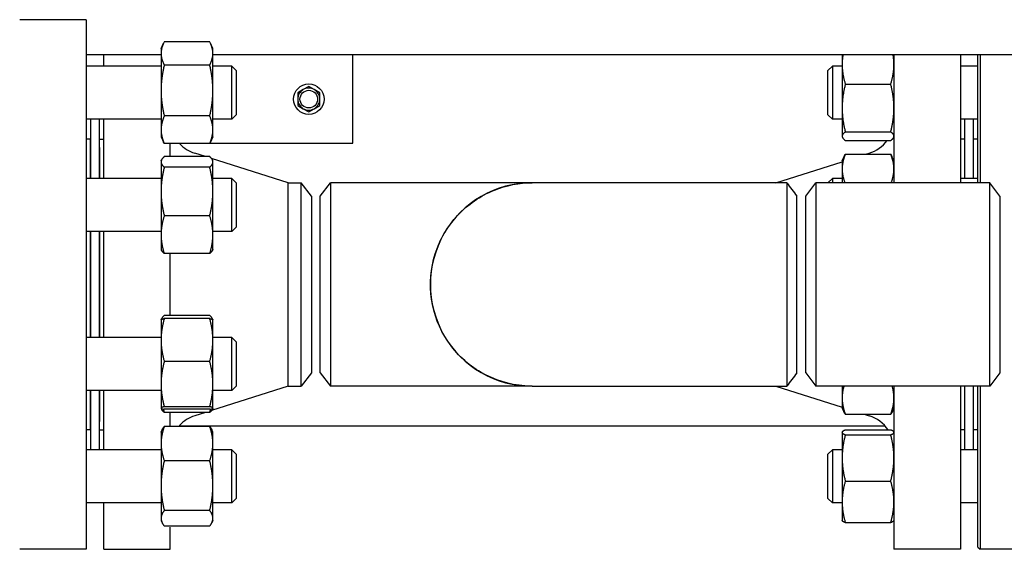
# Model space of a CAD drawing. Header units: inches. Extents: x 18 to 846, y -44 to 561.
# Tile 585 of 637: x 442 to 455, y 512 to 520. Entities that reach past the tile are written whole.
import ezdxf

# ---------------------------------------------------------------- set-up
doc = ezdxf.new("R2010")
doc.units = ezdxf.units.IN
doc.header["$LTSCALE"] = 24
doc.header["$MEASUREMENT"] = 0
doc.layers.add('Visible (ANSI)', color=7, linetype='Continuous', lineweight=30)

msp = doc.modelspace()

# ---------------------------------------------------------------- linework, layer by layer
at = {"layer": 'Visible (ANSI)'}
for p, q in [((442.49343, 519.83668), (441.55343, 519.83668)), ((442.49343, 519.83668), (442.49343, 512.33668)), ((443.55543, 519.42789), (443.59148, 519.5052)), ((444.24434, 519.52368), (443.60052, 519.52368)), ((444.28943, 519.42789), (444.25338, 519.5052)), ((443.55543, 519.42789), (443.55543, 519.35908)), ((443.55543, 519.35908), (443.55543, 518.8341)), ((444.28943, 519.35908), (444.28943, 519.42789)), ((444.28943, 518.8341), (444.28943, 519.35908)), ((443.55543, 519.33668), (442.49343, 519.33668)), ((442.74343, 519.17789), (442.74343, 519.33668)), ((456.82443, 519.33668), (444.28943, 519.33668)), ((446.27218, 518.08668), (446.27218, 519.33668)), ((453.19943, 519.33668), (453.19943, 519.20138)), ((453.93343, 519.33668), (453.93343, 517.52418)), ((454.87343, 519.33668), (454.87343, 517.52418)), ((455.12093, 517.52418), (455.12093, 519.33668)), ((455.15218, 519.33668), (455.15218, 517.52418)), ((443.55543, 519.17789), (442.49343, 519.17789)), ((444.24434, 519.19449), (443.60052, 519.19449)), ((444.55593, 519.17789), (444.28943, 519.17789)), ((444.55593, 518.42789), (444.55593, 519.17789)), ((444.61843, 519.11539), (444.55593, 519.17789)), ((444.61843, 519.11539), (444.61843, 518.49039)), ((452.99843, 519.11539), (453.06093, 519.17789)), ((452.99843, 518.49039), (452.99843, 519.11539)), ((453.06093, 519.17789), (453.06093, 518.42789)), ((453.19943, 519.17789), (453.06093, 519.17789)), ((453.19943, 519.20138), (453.19943, 518.58516)), ((455.12093, 519.17789), (454.87343, 519.17789)), ((443.55543, 518.8341), (443.55543, 518.2779)), ((444.28943, 518.2779), (444.28943, 518.8341)), ((445.56918, 518.84678), (445.49118, 518.80175)), ((445.49118, 518.80175), (445.49118, 518.71168)), ((445.64718, 518.89182), (445.56918, 518.84678)), ((445.72518, 518.84678), (445.64718, 518.89182)), ((445.80318, 518.80175), (445.72518, 518.84678)), ((445.80318, 518.71168), (445.80318, 518.80175)), ((453.24452, 518.9234), (453.88834, 518.9234)), ((445.49118, 518.71168), (445.49118, 518.62162)), ((445.80318, 518.62162), (445.80318, 518.71168)), ((445.49118, 518.62162), (445.56918, 518.57658)), ((445.56918, 518.57658), (445.64718, 518.53155)), ((445.64718, 518.53155), (445.72518, 518.57658)), ((445.72518, 518.57658), (445.80318, 518.62162)), ((453.19943, 518.58516), (453.19943, 518.18666)), ((443.55543, 518.42789), (442.49343, 518.42789)), ((442.55843, 518.42789), (442.55843, 517.58677)), ((442.67843, 518.42789), (442.67843, 517.58677)), ((442.74343, 517.58677), (442.74343, 518.42789)), ((444.24434, 518.4737), (443.60052, 518.4737)), ((444.55593, 518.42789), (444.28943, 518.42789)), ((444.61843, 518.49039), (444.55593, 518.42789)), ((452.99843, 518.49039), (453.06093, 518.42789)), ((453.19943, 518.42789), (453.06093, 518.42789)), ((455.12093, 518.42789), (454.87343, 518.42789)), ((454.93843, 517.58677), (454.93843, 518.42789)), ((455.05843, 517.58677), (455.05843, 518.42789)), ((443.55543, 518.2779), (443.55543, 518.17789)), ((444.28943, 518.17789), (444.28943, 518.2779)), ((453.24452, 518.24692), (453.88834, 518.24692)), ((442.55343, 518.14668), (442.49343, 518.14668)), ((442.55343, 518.14668), (442.55343, 517.58677)), ((442.68343, 518.02668), (442.68343, 518.14668)), ((442.68343, 518.14668), (442.74343, 518.14668)), ((443.55543, 518.17789), (443.59148, 518.10057)), ((444.28943, 518.17789), (444.25338, 518.10057)), ((453.19943, 518.18666), (453.19943, 518.17789)), ((453.19943, 518.17789), (453.20358, 518.16899)), ((453.24452, 518.12641), (453.88834, 518.12641)), ((453.93343, 518.17789), (453.92928, 518.16899)), ((454.93343, 518.14668), (454.87343, 518.14668)), ((454.93343, 518.14668), (454.93343, 517.58677)), ((455.12093, 518.14668), (455.05843, 518.14668)), ((442.55343, 518.08668), (442.55843, 518.08668)), ((442.55843, 518.02668), (442.55343, 518.02668)), ((442.67843, 518.08668), (442.68343, 518.08668)), ((442.68343, 518.02668), (442.67843, 518.02668)), ((442.68343, 518.02668), (442.68343, 517.58677)), ((444.24434, 518.0821), (443.60052, 518.0821)), ((443.68343, 517.89867), (443.68343, 518.0821)), ((444.24666, 518.08668), (446.27218, 518.08668)), ((454.93343, 518.02668), (454.93843, 518.02668)), ((443.55543, 517.83677), (443.56209, 517.85106)), ((443.55543, 517.83677), (443.55543, 517.8228)), ((444.24434, 517.89867), (443.60052, 517.89867)), ((444.18231, 517.89867), (444.03245, 517.94613)), ((445.35676, 517.52668), (444.27069, 517.87068)), ((444.28943, 517.83677), (444.28276, 517.85106)), ((444.28943, 517.8228), (444.28943, 517.83677)), ((453.19943, 517.83677), (453.22855, 517.89923)), ((453.19943, 517.83677), (453.19943, 517.72131)), ((453.24452, 517.93027), (453.88834, 517.93027)), ((453.53432, 517.93027), (453.5844, 517.94613)), ((453.93343, 517.83677), (453.9043, 517.89923)), ((443.55543, 517.8228), (443.55543, 517.40348)), ((444.24434, 517.74693), (443.60052, 517.74693)), ((444.28943, 517.40348), (444.28943, 517.8228)), ((452.2601, 517.52668), (453.19943, 517.8242)), ((453.19943, 517.72131), (453.19943, 517.52418)), ((443.55543, 517.58677), (442.49343, 517.58677)), ((444.55593, 517.58677), (444.28943, 517.58677)), ((444.55593, 516.83677), (444.55593, 517.58677)), ((444.61843, 517.52427), (444.55593, 517.58677)), ((452.99843, 517.52427), (453.06093, 517.58677)), ((453.06093, 517.58677), (453.06093, 517.52418)), ((453.19943, 517.58677), (453.06093, 517.58677)), ((455.12093, 517.58677), (454.87343, 517.58677)), ((444.61843, 517.52427), (444.61843, 516.89927)), ((445.35676, 514.64668), (445.35676, 517.52668)), ((445.35676, 517.52668), (445.53956, 517.52668)), ((445.53956, 514.64668), (445.53956, 517.52668)), ((445.68343, 517.33918), (445.53956, 517.52668)), ((445.80843, 517.33918), (445.9523, 517.52668)), ((445.9523, 517.52668), (445.9523, 514.64668)), ((448.81113, 517.52668), (445.9523, 517.52668)), ((452.41604, 517.52668), (448.81113, 517.52668)), ((452.68343, 517.33668), (452.8273, 517.52418)), ((452.8273, 517.52418), (452.8273, 514.64918)), ((455.28956, 517.52418), (452.8273, 517.52418)), ((452.99843, 517.52418), (452.99843, 517.52427)), ((455.28956, 514.64918), (455.28956, 517.52418)), ((455.43343, 517.33668), (455.28956, 517.52418)), ((443.55543, 517.40348), (443.55543, 516.79245)), ((444.28943, 516.79245), (444.28943, 517.40348)), ((445.68343, 517.33918), (445.68343, 514.83418)), ((445.80843, 514.83418), (445.80843, 517.33918)), ((452.55843, 514.83422), (452.55843, 517.33917)), ((452.68343, 514.83668), (452.68343, 517.33668)), ((455.43343, 517.33668), (455.43343, 514.83668)), ((444.24434, 517.06003), (443.60052, 517.06003)), ((444.61843, 516.89927), (444.55593, 516.83677)), ((443.55543, 516.83677), (442.49343, 516.83677)), ((442.55343, 516.83677), (442.55343, 515.33659)), ((442.55843, 516.83677), (442.55843, 515.33659)), ((442.67843, 516.83677), (442.67843, 515.33659)), ((442.68343, 516.83677), (442.68343, 515.33659)), ((442.74343, 515.33659), (442.74343, 516.83677)), ((443.55543, 516.79245), (443.55543, 516.58677)), ((444.55593, 516.83677), (444.28943, 516.83677)), ((444.28943, 516.58677), (444.28943, 516.79245)), ((443.55543, 516.58677), (443.56209, 516.57248)), ((444.28943, 516.58677), (444.28276, 516.57248)), ((444.24434, 516.52487), (443.60052, 516.52487)), ((443.68343, 515.64849), (443.68343, 516.52487)), ((443.55579, 515.58737), (443.56209, 515.60088)), ((444.24434, 515.64849), (443.60052, 515.64849)), ((444.24434, 515.60383), (443.60052, 515.60383)), ((444.28906, 515.58737), (444.28276, 515.60088)), ((443.55543, 515.58659), (443.55579, 515.58737)), ((443.55543, 515.58659), (443.55543, 515.30073)), ((444.28943, 515.58659), (444.28906, 515.58737)), ((444.28943, 515.30073), (444.28943, 515.58659)), ((443.55543, 515.33659), (442.49343, 515.33659)), ((444.55593, 515.33659), (444.28943, 515.33659)), ((444.55593, 514.58659), (444.55593, 515.33659)), ((444.61843, 515.27409), (444.55593, 515.33659)), ((443.55543, 515.30073), (443.55543, 514.67651)), ((444.28943, 514.67651), (444.28943, 515.30073)), ((444.61843, 515.27409), (444.61843, 514.64909)), ((444.24434, 514.99763), (443.60052, 514.99763)), ((445.68343, 514.83418), (445.53956, 514.64668)), ((445.80843, 514.83418), (445.9523, 514.64668)), ((452.68343, 514.83668), (452.8273, 514.64918)), ((455.43343, 514.83668), (455.28956, 514.64918)), ((443.55543, 514.67651), (443.55543, 514.33737)), ((445.35676, 514.64668), (444.27069, 514.30269)), ((444.28943, 514.33737), (444.28943, 514.67651)), ((444.61843, 514.64909), (444.55593, 514.58659)), ((445.35676, 514.64668), (445.53956, 514.64668)), ((448.81113, 514.64668), (445.9523, 514.64668)), ((448.81113, 514.64668), (452.41604, 514.64668)), ((452.2601, 514.64668), (453.19943, 514.34916)), ((455.28956, 514.64918), (452.8273, 514.64918)), ((453.19943, 514.64918), (453.19943, 514.48011)), ((453.93343, 514.64918), (453.93343, 512.33668)), ((454.87343, 514.64918), (454.87343, 512.33668)), ((454.93343, 514.64918), (454.93343, 514.02668)), ((454.93843, 513.74548), (454.93843, 514.64918)), ((455.05843, 513.74548), (455.05843, 514.64918)), ((455.12093, 512.36793), (455.12093, 514.64918)), ((455.15218, 514.64918), (455.15218, 512.33668)), ((443.55543, 514.58659), (442.49343, 514.58659)), ((442.55343, 514.58659), (442.55343, 514.02668)), ((442.55843, 514.58659), (442.55843, 513.74548)), ((442.67843, 514.58659), (442.67843, 513.74548)), ((442.68343, 514.58659), (442.68343, 514.14668)), ((442.74343, 513.74548), (442.74343, 514.58659)), ((444.55593, 514.58659), (444.28943, 514.58659)), ((453.19943, 514.48011), (453.19943, 514.33659)), ((444.24434, 514.35539), (443.60052, 514.35539)), ((443.55543, 514.33737), (443.55543, 514.33659)), ((443.55543, 514.33659), (443.55579, 514.33581)), ((443.55579, 514.33581), (443.56209, 514.3223)), ((444.24434, 514.31935), (443.60052, 514.31935)), ((444.24434, 514.27469), (443.60052, 514.27469)), ((443.68343, 514.09126), (443.68343, 514.27469)), ((444.18231, 514.27469), (444.03245, 514.22723)), ((444.28906, 514.33581), (444.28276, 514.3223)), ((444.28943, 514.33659), (444.28906, 514.33581)), ((444.28943, 514.33659), (444.28943, 514.33737)), ((453.19943, 514.33659), (453.21891, 514.29483)), ((453.24452, 514.25004), (453.88834, 514.25004)), ((453.51239, 514.25004), (453.5844, 514.22723)), ((453.93343, 514.33659), (453.91395, 514.29483)), ((442.55843, 514.14668), (442.55343, 514.14668)), ((442.55343, 514.08668), (442.55843, 514.08668)), ((442.68343, 514.14668), (442.67843, 514.14668)), ((442.67843, 514.08668), (442.68343, 514.08668)), ((442.68343, 514.02668), (442.68343, 514.14668)), ((444.24434, 514.07603), (443.60052, 514.07603)), ((443.81326, 514.08668), (453.8036, 514.08668)), ((454.93343, 514.14668), (454.93843, 514.14668)), ((454.93343, 514.08668), (454.93843, 514.08668)), ((442.55343, 514.02668), (442.49343, 514.02668)), ((442.68343, 514.02668), (442.74343, 514.02668)), ((443.55543, 513.99548), (443.57019, 514.02713)), ((443.55543, 513.99548), (443.55543, 513.83394)), ((444.28943, 513.99548), (444.27467, 514.02713)), ((444.28943, 513.83394), (444.28943, 513.99548)), ((453.19943, 513.99548), (453.20072, 513.99825)), ((453.19943, 513.99548), (453.19943, 513.99272)), ((453.19943, 513.99272), (453.19943, 513.63078)), ((453.24452, 514.0266), (453.88834, 514.0266)), ((453.24452, 513.95884), (453.88834, 513.95884)), ((453.93343, 513.99548), (453.93214, 513.99825)), ((454.93343, 514.02668), (454.87343, 514.02668)), ((455.12093, 514.02668), (455.05843, 514.02668)), ((443.55543, 513.83394), (443.55543, 513.23906)), ((444.28943, 513.23906), (444.28943, 513.83394)), ((443.55543, 513.74548), (442.49343, 513.74548)), ((444.55593, 513.74548), (444.28943, 513.74548)), ((444.55593, 512.99548), (444.55593, 513.74548)), ((444.61843, 513.68298), (444.55593, 513.74548)), ((444.61843, 513.68298), (444.61843, 513.05798)), ((452.99843, 513.68298), (453.06093, 513.74548)), ((452.99843, 513.05798), (452.99843, 513.68298)), ((453.06093, 513.74548), (453.06093, 512.99548)), ((453.19943, 513.74548), (453.06093, 513.74548)), ((455.12093, 513.74548), (454.87343, 513.74548)), ((444.24434, 513.59184), (443.60052, 513.59184)), ((453.19943, 513.63078), (453.19943, 513.00854)), ((443.55543, 513.23906), (443.55543, 512.7756)), ((444.28943, 512.7756), (444.28943, 513.23906)), ((453.24452, 513.30272), (453.88834, 513.30272)), ((443.55543, 512.99548), (442.49343, 512.99548)), ((442.74343, 512.33668), (442.74343, 512.99548)), ((444.55593, 512.99548), (444.28943, 512.99548)), ((444.61843, 513.05798), (444.55593, 512.99548)), ((452.99843, 513.05798), (453.06093, 512.99548)), ((453.19943, 512.99548), (453.06093, 512.99548)), ((453.19943, 513.00854), (453.19943, 512.74548)), ((455.12093, 512.99548), (454.87343, 512.99548)), ((444.24434, 512.88629), (443.60052, 512.88629)), ((443.55543, 512.7756), (443.55543, 512.74548)), ((443.55543, 512.74548), (443.57019, 512.71382)), ((444.28943, 512.74548), (444.27467, 512.71382)), ((444.28943, 512.74548), (444.28943, 512.7756)), ((453.19943, 512.74548), (453.20072, 512.7427)), ((453.24452, 512.71436), (453.88834, 512.71436)), ((453.93343, 512.74548), (453.93214, 512.7427)), ((444.24434, 512.66492), (443.60052, 512.66492)), ((443.68343, 512.33668), (443.68343, 512.64969)), ((442.49343, 512.33668), (441.55343, 512.33668)), ((442.74343, 512.33668), (443.68343, 512.33668)), ((454.87343, 512.33668), (453.93343, 512.33668)), ((455.12093, 512.36793), (455.15218, 512.33668)), ((456.05843, 512.33668), (455.15218, 512.33668))]:
    msp.add_line(p, q, dxfattribs=at)
for radius in [0.216, 0.1248]:
    msp.add_circle((445.64718, 518.71168), radius, dxfattribs=at)
for centre, radius, start, end in [((445.64718, 518.71168), 0.156, 120, 180), ((445.64718, 518.71168), 0.156, 60, 120), ((445.64718, 518.71168), 0.156, 0, 60), ((445.64718, 518.71168), 0.156, 180, 240), ((445.64718, 518.71168), 0.156, 300, 0), ((445.64718, 518.71168), 0.156, 240, 300), ((453.43343, 518.4228), 0.5, 287.574716, 323.645749), ((444.18343, 518.4228), 0.5, 222.952477, 252.425284), ((448.80843, 516.08668), 1.44, 89.94622, 270.05378), ((444.18343, 513.75057), 0.5, 107.574716, 137.047523), ((453.43343, 513.75057), 0.5, 33.50812, 72.425284)]:
    msp.add_arc(centre, radius, start, end, dxfattribs=at)
for points, weights in [([(443.60052, 519.52368), (443.55543, 519.43547), (443.55543, 519.35908)], [1, 1.0379548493, 1]), ([(444.28943, 519.35908), (444.28943, 519.43547), (444.24434, 519.52368)], [1, 1.0379548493, 1]), ([(443.55543, 519.35908), (443.55543, 519.2827), (443.60052, 519.19449)], [1, 1.0379548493, 1]), ([(444.24434, 519.19449), (444.28943, 519.2827), (444.28943, 519.35908)], [1, 1.0379548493, 1]), ([(453.21072, 519.33668), (453.19943, 519.26775), (453.19943, 519.20138)], [1.0189754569, 1.01917066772, 1]), ([(453.93343, 519.20138), (453.93343, 519.26775), (453.92214, 519.33668)], [1, 1.01917066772, 1.0189754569]), ([(443.60052, 519.19449), (443.55543, 519.00136), (443.55543, 518.8341)], [1, 1.0379548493, 1]), ([(444.28943, 518.8341), (444.28943, 519.00136), (444.24434, 519.19449)], [1, 1.0379548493, 1]), ([(453.19943, 519.20138), (453.19943, 519.07237), (453.24452, 518.9234)], [1, 1.0379548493, 1]), ([(453.88834, 518.9234), (453.93343, 519.07237), (453.93343, 519.20138)], [1, 1.0379548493, 1]), ([(443.55543, 518.8341), (443.55543, 518.66684), (443.60052, 518.4737)], [1, 1.0379548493, 1]), ([(444.24434, 518.4737), (444.28943, 518.66684), (444.28943, 518.8341)], [1, 1.0379548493, 1]), ([(453.24452, 518.9234), (453.19943, 518.74214), (453.19943, 518.58516)], [1, 1.0379548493, 1]), ([(453.93343, 518.58516), (453.93343, 518.74214), (453.88834, 518.9234)], [1, 1.0379548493, 1]), ([(453.19943, 518.58516), (453.19943, 518.42818), (453.24452, 518.24692)], [1, 1.0379548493, 1]), ([(453.88834, 518.24692), (453.93343, 518.42818), (453.93343, 518.58516)], [1, 1.0379548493, 1]), ([(443.60052, 518.4737), (443.55543, 518.36877), (443.55543, 518.2779)], [1, 1.0379548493, 1]), ([(444.28943, 518.2779), (444.28943, 518.36877), (444.24434, 518.4737)], [1, 1.0379548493, 1]), ([(443.55543, 518.2779), (443.55543, 518.18703), (443.60052, 518.0821)], [1, 1.0379548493, 1]), ([(444.24434, 518.0821), (444.28943, 518.18703), (444.28943, 518.2779)], [1, 1.0379548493, 1]), ([(453.24452, 518.24692), (453.19943, 518.21463), (453.19943, 518.18666)], [1, 1.0379548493, 1]), ([(453.93343, 518.18666), (453.93343, 518.21463), (453.88834, 518.24692)], [1, 1.0379548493, 1]), ([(453.19943, 518.18666), (453.19943, 518.1587), (453.24452, 518.12641)], [1, 1.0379548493, 1]), ([(453.88834, 518.12641), (453.93343, 518.1587), (453.93343, 518.18666)], [1, 1.0379548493, 1]), ([(443.60052, 518.0821), (443.59573, 518.09146), (443.59148, 518.10057)], [1, 1.00389611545, 1.00699234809]), ([(444.25338, 518.10057), (444.24913, 518.09146), (444.24434, 518.0821)], [1.00699234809, 1.00389611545, 1]), ([(443.60052, 517.89867), (443.55543, 517.85801), (443.55543, 517.8228)], [1, 1.0379548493, 1]), ([(444.28943, 517.8228), (444.28943, 517.85801), (444.24434, 517.89867)], [1, 1.0379548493, 1]), ([(453.24452, 517.93027), (453.19943, 517.81829), (453.19943, 517.72131)], [1, 1.0379548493, 1]), ([(453.22855, 517.89923), (453.23562, 517.91437), (453.24452, 517.93027)], [1.01175569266, 1.00727059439, 1]), ([(453.93343, 517.72131), (453.93343, 517.81829), (453.88834, 517.93027)], [1, 1.0379548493, 1]), ([(453.88834, 517.93027), (453.89724, 517.91437), (453.9043, 517.89923)], [1, 1.00727059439, 1.01175569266]), ([(443.55543, 517.8228), (443.55543, 517.78759), (443.60052, 517.74693)], [1, 1.0379548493, 1]), ([(443.60052, 517.74693), (443.55543, 517.56287), (443.55543, 517.40348)], [1, 1.0379548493, 1]), ([(444.24434, 517.74693), (444.28943, 517.78759), (444.28943, 517.8228)], [1, 1.0379548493, 1]), ([(444.28943, 517.40348), (444.28943, 517.56287), (444.24434, 517.74693)], [1, 1.0379548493, 1]), ([(453.19943, 517.72131), (453.19943, 517.62914), (453.23985, 517.52418)], [1, 1.03600393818, 1.00370126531]), ([(453.89301, 517.52418), (453.93343, 517.62914), (453.93343, 517.72131)], [1.00370126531, 1.03600393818, 1]), ([(443.55543, 517.40348), (443.55543, 517.24408), (443.60052, 517.06003)], [1, 1.0379548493, 1]), ([(444.24434, 517.06003), (444.28943, 517.24408), (444.28943, 517.40348)], [1, 1.0379548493, 1]), ([(443.60052, 517.06003), (443.55543, 516.91663), (443.55543, 516.79245)], [1, 1.0379548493, 1]), ([(444.28943, 516.79245), (444.28943, 516.91663), (444.24434, 517.06003)], [1, 1.0379548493, 1]), ([(443.55543, 516.79245), (443.55543, 516.66827), (443.60052, 516.52487)], [1, 1.0379548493, 1]), ([(444.24434, 516.52487), (444.28943, 516.66827), (444.28943, 516.79245)], [1, 1.0379548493, 1]), ([(443.60052, 516.52487), (443.57252, 516.55012), (443.56209, 516.57248)], [1, 1.02323189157, 1.01802363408]), ([(444.28276, 516.57248), (444.27234, 516.55012), (444.24434, 516.52487)], [1.01802363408, 1.02323189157, 1]), ([(443.60052, 515.60383), (443.55543, 515.4414), (443.55543, 515.30073)], [1, 1.0379548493, 1]), ([(443.55579, 515.58737), (443.55936, 515.59502), (443.60052, 515.60383)], [1.00622561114, 1.03453366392, 1]), ([(443.60052, 515.64849), (443.56585, 515.61723), (443.55794, 515.58992)], [1, 1.02892942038, 1.01375847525]), ([(444.28691, 515.58992), (444.27901, 515.61723), (444.24434, 515.64849)], [1.01375847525, 1.02892942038, 1]), ([(444.28943, 515.30073), (444.28943, 515.4414), (444.24434, 515.60383)], [1, 1.0379548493, 1]), ([(444.24434, 515.60383), (444.2855, 515.59502), (444.28906, 515.58737)], [1, 1.03453366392, 1.00622561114]), ([(443.55543, 515.30073), (443.55543, 515.16006), (443.60052, 514.99763)], [1, 1.0379548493, 1]), ([(444.24434, 514.99763), (444.28943, 515.16006), (444.28943, 515.30073)], [1, 1.0379548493, 1]), ([(443.60052, 514.99763), (443.55543, 514.82554), (443.55543, 514.67651)], [1, 1.0379548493, 1]), ([(444.28943, 514.67651), (444.28943, 514.82554), (444.24434, 514.99763)], [1, 1.0379548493, 1]), ([(443.55543, 514.67651), (443.55543, 514.52748), (443.60052, 514.35539)], [1, 1.0379548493, 1]), ([(444.24434, 514.35539), (444.28943, 514.52748), (444.28943, 514.67651)], [1, 1.0379548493, 1]), ([(453.22458, 514.64918), (453.19943, 514.56115), (453.19943, 514.48011)], [1.01415327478, 1.02854559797, 1]), ([(453.93343, 514.48011), (453.93343, 514.56115), (453.90828, 514.64918)], [1, 1.02854559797, 1.01415327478]), ([(453.19943, 514.48011), (453.19943, 514.37333), (453.24452, 514.25004)], [1, 1.0379548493, 1]), ([(453.88834, 514.25004), (453.93343, 514.37333), (453.93343, 514.48011)], [1, 1.0379548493, 1]), ([(443.60052, 514.35539), (443.55543, 514.34574), (443.55543, 514.33737)], [1, 1.0379548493, 1]), ([(444.28943, 514.33737), (444.28943, 514.34574), (444.24434, 514.35539)], [1, 1.0379548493, 1]), ([(443.55543, 514.33737), (443.55543, 514.32901), (443.60052, 514.31935)], [1, 1.0379548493, 1]), ([(443.60052, 514.27469), (443.57252, 514.29994), (443.56209, 514.3223)], [1, 1.02323189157, 1.01802363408]), ([(443.58652, 514.32258), (443.59283, 514.29914), (443.60052, 514.27469)], [1.01047429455, 1.00627437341, 1]), ([(444.24434, 514.31935), (444.28943, 514.32901), (444.28943, 514.33737)], [1, 1.0379548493, 1]), ([(444.24434, 514.27469), (444.25203, 514.29914), (444.25834, 514.32258)], [1, 1.00627437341, 1.01047429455]), ([(444.28276, 514.3223), (444.27234, 514.29994), (444.24434, 514.27469)], [1.01802363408, 1.02323189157, 1]), ([(453.24452, 514.25004), (453.22893, 514.27332), (453.21891, 514.29483)], [1, 1.01279805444, 1.01696531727]), ([(453.91395, 514.29483), (453.90392, 514.27332), (453.88834, 514.25004)], [1.01696531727, 1.01279805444, 1]), ([(443.60052, 514.07603), (443.55543, 513.94629), (443.55543, 513.83394)], [1, 1.0379548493, 1]), ([(443.57019, 514.02713), (443.58105, 514.05043), (443.60052, 514.07603)], [1.01852218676, 1.01603816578, 1]), ([(444.28943, 513.83394), (444.28943, 513.94629), (444.24434, 514.07603)], [1, 1.0379548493, 1]), ([(444.24434, 514.07603), (444.26381, 514.05043), (444.27467, 514.02713)], [1, 1.01603816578, 1.01852218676]), ([(453.24452, 514.0266), (453.19943, 514.00844), (453.19943, 513.99272)], [1, 1.0379548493, 1]), ([(453.19943, 513.99272), (453.19943, 513.97699), (453.24452, 513.95884)], [1, 1.0379548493, 1]), ([(453.24452, 513.95884), (453.19943, 513.78303), (453.19943, 513.63078)], [1, 1.0379548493, 1]), ([(453.93343, 513.99272), (453.93343, 514.00844), (453.88834, 514.0266)], [1, 1.0379548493, 1]), ([(453.88834, 513.95884), (453.93343, 513.97699), (453.93343, 513.99272)], [1, 1.0379548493, 1]), ([(453.93343, 513.63078), (453.93343, 513.78303), (453.88834, 513.95884)], [1, 1.0379548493, 1]), ([(443.55543, 513.83394), (443.55543, 513.72158), (443.60052, 513.59184)], [1, 1.0379548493, 1]), ([(444.24434, 513.59184), (444.28943, 513.72158), (444.28943, 513.83394)], [1, 1.0379548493, 1]), ([(443.60052, 513.59184), (443.55543, 513.40279), (443.55543, 513.23906)], [1, 1.0379548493, 1]), ([(444.28943, 513.23906), (444.28943, 513.40279), (444.24434, 513.59184)], [1, 1.0379548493, 1]), ([(453.19943, 513.63078), (453.19943, 513.47852), (453.24452, 513.30272)], [1, 1.0379548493, 1]), ([(453.88834, 513.30272), (453.93343, 513.47852), (453.93343, 513.63078)], [1, 1.0379548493, 1]), ([(443.55543, 513.23906), (443.55543, 513.07534), (443.60052, 512.88629)], [1, 1.0379548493, 1]), ([(444.24434, 512.88629), (444.28943, 513.07534), (444.28943, 513.23906)], [1, 1.0379548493, 1]), ([(453.24452, 513.30272), (453.19943, 513.14507), (453.19943, 513.00854)], [1, 1.0379548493, 1]), ([(453.93343, 513.00854), (453.93343, 513.14507), (453.88834, 513.30272)], [1, 1.0379548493, 1]), ([(453.19943, 513.00854), (453.19943, 512.87201), (453.24452, 512.71436)], [1, 1.0379548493, 1]), ([(453.88834, 512.71436), (453.93343, 512.87201), (453.93343, 513.00854)], [1, 1.0379548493, 1]), ([(443.60052, 512.88629), (443.55543, 512.82697), (443.55543, 512.7756)], [1, 1.0379548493, 1]), ([(444.28943, 512.7756), (444.28943, 512.82697), (444.24434, 512.88629)], [1, 1.0379548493, 1]), ([(443.55543, 512.7756), (443.55543, 512.72424), (443.60052, 512.66492)], [1, 1.0379548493, 1]), ([(444.24434, 512.66492), (444.28943, 512.72424), (444.28943, 512.7756)], [1, 1.0379548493, 1]), ([(453.24452, 512.71436), (453.20687, 512.72952), (453.20072, 512.7427)], [1, 1.0314924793, 1.01072411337]), ([(453.93214, 512.7427), (453.92599, 512.72952), (453.88834, 512.71436)], [1.01072411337, 1.0314924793, 1])]:
    msp.add_rational_spline(points, weights, degree=2, dxfattribs=at)
for points, knots in [([(448.81113, 514.64673), (448.77568, 514.6467), (448.74024, 514.64799), (448.48811, 514.66662), (448.27525, 514.73245), (447.89942, 514.95065), (447.73675, 515.10292), (447.49532, 515.46184), (447.41598, 515.66773), (447.35434, 516.09416), (447.37226, 516.31444), (447.5009, 516.72194), (447.60985, 516.90944), (447.89809, 517.22073), (448.07744, 517.3441), (448.44475, 517.49134), (448.62789, 517.52658), (448.81114, 517.52667)], [-1.57267427, -1.57267427, -1.57267427, -1.57267427, -1.49882494, -1.49882494, -1.04590561, -1.04590561, -0.59274122, -0.59274122, -0.1436733, -0.1436733, 0.30609723, 0.30609723, 0.74775686, 0.74775686, 1.1908901, 1.1908901, 1.57267427, 1.57267427, 1.57267427, 1.57267427]), ([(452.41604, 517.52667), (452.41604, 517.52658), (452.41604, 517.49134), (452.41604, 517.3441), (452.41605, 517.22073), (452.41605, 516.90944), (452.41605, 516.72194), (452.41605, 516.31444), (452.41605, 516.09416), (452.41605, 515.66773), (452.41605, 515.46184), (452.41605, 515.10292), (452.41605, 514.95065), (452.41604, 514.73245), (452.41604, 514.66662), (452.41604, 514.64799), (452.41604, 514.6467), (452.41604, 514.64673)], [-1.57267431, -1.57267431, -1.57267431, -1.57267431, -1.1908901, -1.1908901, -0.74775686, -0.74775686, -0.30609723, -0.30609723, 0.1436733, 0.1436733, 0.59274122, 0.59274122, 1.04590561, 1.04590561, 1.49882494, 1.49882494, 1.57267431, 1.57267431, 1.57267431, 1.57267431])]:
    msp.add_open_spline(points, degree=3, knots=knots, dxfattribs=at)
for points in [[(452.41604, 517.52668), (452.4635, 517.46418), (452.51097, 517.40168), (452.55843, 517.33918)], [(452.55843, 514.83418), (452.51097, 514.77168), (452.4635, 514.70918), (452.41604, 514.64668)]]:
    msp.add_open_spline(points, degree=3, dxfattribs=at)

doc.saveas('drawing.dxf')
